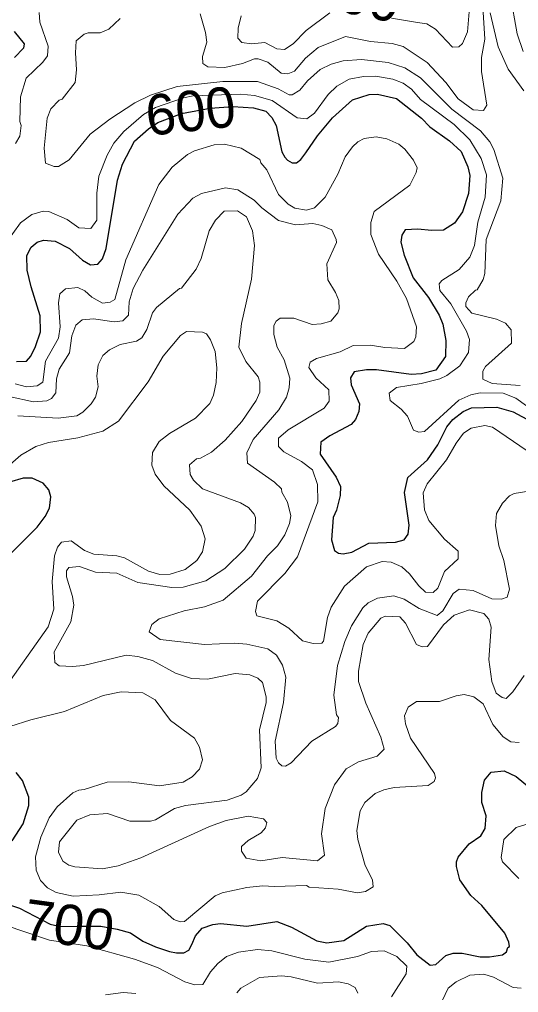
# Model space of a CAD drawing. Extents: x 673.3 to 698.5, y 6984.3 to 7012.3.
# Drawn here: x 678.252 to 679.241, y 7005.208 to 7007.134 of the extents above; entities that cross this region are included whole.
import ezdxf
from ezdxf.enums import TextEntityAlignment as Align

# ---------------------------------------------------------------- set-up
doc = ezdxf.new("R2010")
doc.units = 0
doc.header["$LTSCALE"] = 0.032
doc.layers.add('1', color=7, linetype='Continuous', lineweight=25)
doc.layers.add('2', color=7, linetype='Continuous', lineweight=13)
doc.layers.add('61', color=7, linetype='Continuous')

msp = doc.modelspace()

# ---------------------------------------------------------------- linework, layer by layer
at = {"layer": '1'}
for points in [[(678.2414, 7007.1107), (678.261, 7007.0859), (678.2601, 7007.0777), (678.2423, 7007.059)], [(678.4799, 7006.8934), (678.5076, 7006.918), (678.5257, 7006.9303), (678.5729, 7006.9482), (678.6118, 7006.9555), (678.6295, 7006.9586), (678.6748, 7006.9617), (678.7157, 7006.9596), (678.7398, 7006.9524), (678.752, 7006.9404), (678.7602, 7006.9243), (678.7717, 7006.8722), (678.778, 7006.8613), (678.7832, 7006.856), (678.7922, 7006.8505), (678.8005, 7006.8505), (678.8096, 7006.8568), (678.8196, 7006.87), (678.8426, 7006.9037), (678.8723, 7006.9398), (678.9117, 7006.975), (678.945, 7006.9856), (678.9616, 7006.9864), (678.9987, 7006.9775), (679.0487, 7006.939), (679.065, 7006.922), (679.1041, 7006.8942), (679.1272, 7006.8726), (679.1405, 7006.8428), (679.1445, 7006.8252), (679.1413, 7006.7894), (679.1299, 7006.7536), (679.1142, 7006.7312), (679.0919, 7006.7171), (679.0686, 7006.7163), (679.0414, 7006.7193), (679.0164, 7006.7179), (679.0092, 7006.7074), (679.0078, 7006.693), (679.0139, 7006.6676), (679.0323, 7006.6229), (679.0625, 7006.584), (679.0833, 7006.5486), (679.0907, 7006.5307), (679.0965, 7006.4985), (679.0963, 7006.4668), (679.0769, 7006.4401), (679.0482, 7006.4323), (679.0278, 7006.4311), (678.9593, 7006.4408), (678.9398, 7006.4408), (678.915, 7006.4367), (678.9077, 7006.4246), (678.9093, 7006.411), (678.9254, 7006.3729), (678.9246, 7006.3581), (678.9176, 7006.3421), (678.9094, 7006.3322), (678.8671, 7006.3099), (678.8488, 7006.2976), (678.8475, 7006.2737), (678.8794, 7006.2282), (678.888, 7006.2092), (678.8872, 7006.1916), (678.8799, 7006.1626), (678.8733, 7006.1481), (678.8702, 7006.1037), (678.8763, 7006.0827), (678.8841, 7006.0774), (678.8932, 7006.0761), (678.9105, 7006.0792), (678.9438, 7006.0971), (678.9968, 7006.0996), (679.0142, 7006.1039), (679.0221, 7006.1149), (679.024, 7006.133), (679.0151, 7006.1974), (679.0215, 7006.2272), (679.0603, 7006.2622), (679.0807, 7006.292), (679.0986, 7006.3274), (679.1109, 7006.3421), (679.1312, 7006.3583), (679.1473, 7006.3652), (679.1975, 7006.3667), (679.2303, 7006.3576), (679.2656, 7006.3384)], [(678.2461, 7006.4572), (678.2656, 7006.458), (678.2745, 7006.4673), (678.2839, 7006.4866), (678.2935, 7006.516), (678.2926, 7006.5474), (678.2749, 7006.6051), (678.2674, 7006.6382), (678.2667, 7006.6669), (678.275, 7006.6833), (678.287, 7006.6933), (678.2994, 7006.6972), (678.3223, 7006.6956), (678.3513, 7006.681), (678.3767, 7006.6579), (678.3924, 7006.6484), (678.4068, 7006.6495), (678.4166, 7006.6602), (678.4239, 7006.6809), (678.4464, 7006.8159), (678.4561, 7006.8477), (678.4799, 7006.8934)], [(678.2057, 7006.0485), (678.2867, 7006.1287), (678.3028, 7006.15), (678.3111, 7006.1665), (678.314, 7006.1888), (678.3098, 7006.203), (678.299, 7006.2161), (678.2772, 7006.2258), (678.259, 7006.2258), (678.2324, 7006.2179)], [(678.2371, 7005.5081), (678.2592, 7005.5415), (678.2707, 7005.5776), (678.2706, 7005.5943), (678.2578, 7005.6274), (678.2455, 7005.6435)], [(679.1731, 7005.628), (679.1867, 7005.6437), (679.2126, 7005.6468), (679.236, 7005.6355), (679.2857, 7005.5946)], [(678.224, 7005.384), (678.2522, 7005.3743), (678.3127, 7005.3431), (678.3322, 7005.3382), (678.3701, 7005.3388), (678.4128, 7005.3387), (678.4452, 7005.3329), (678.4719, 7005.3254), (678.4966, 7005.3095), (678.5214, 7005.298), (678.5489, 7005.2886), (678.5628, 7005.2864), (678.5774, 7005.2861), (678.5872, 7005.2916), (678.5933, 7005.3026), (678.6004, 7005.32), (678.6141, 7005.3347), (678.6352, 7005.3424), (678.6502, 7005.3439), (678.7026, 7005.339), (678.7618, 7005.3479), (678.7906, 7005.3372), (678.8412, 7005.3102), (678.861, 7005.3057), (678.8948, 7005.3106), (678.9394, 7005.3389), (678.9724, 7005.3439), (678.9859, 7005.3404), (679.0202, 7005.3061), (679.0392, 7005.2823), (679.0658, 7005.2617), (679.0769, 7005.2633), (679.0965, 7005.281), (679.1112, 7005.2852), (679.1291, 7005.2852), (679.1646, 7005.278), (679.1831, 7005.278), (679.2089, 7005.2821), (679.2168, 7005.2884), (679.2195, 7005.2965), (679.2226, 7005.2986), (679.2218, 7005.3075), (679.2137, 7005.3251), (679.1679, 7005.38), (679.1464, 7005.3998), (679.1247, 7005.4307), (679.1177, 7005.4568), (679.1178, 7005.4666), (679.1214, 7005.4756), (679.143, 7005.5018), (679.1663, 7005.5179), (679.1746, 7005.5321), (679.1763, 7005.5577), (679.1682, 7005.5838), (679.1683, 7005.6034), (679.1731, 7005.628)]]:
    msp.add_lwpolyline(points, dxfattribs=at)
at = {"layer": '2'}
for points in [[(679.2244, 7007.1846), (679.2381, 7007.1057), (679.2498, 7007.0706)], [(679.1697, 7007.1591), (679.1738, 7007.0953), (679.1674, 7007.0588), (679.1673, 7007.0312), (679.178, 7006.9644), (679.1711, 7006.954), (679.1508, 7006.9554), (679.1212, 7006.9773), (679.0969, 7007.0098), (679.0596, 7007.0494), (679.0121, 7007.0807), (678.9903, 7007.0867), (678.9477, 7007.0908), (678.8978, 7007.1004), (678.8437, 7007.079), (678.8185, 7007.0577), (678.7967, 7007.0321), (678.7834, 7007.0264), (678.7706, 7007.0282), (678.7438, 7007.0497), (678.7251, 7007.0565), (678.7177, 7007.0564), (678.6938, 7007.0472), (678.6589, 7007.0389), (678.6252, 7007.0408), (678.6155, 7007.0468), (678.6144, 7007.061), (678.6233, 7007.0894), (678.6208, 7007.1086), (678.6098, 7007.1456)], [(678.2438, 7006.8887), (678.2528, 7006.9032), (678.2553, 7006.9245), (678.2528, 7006.9324), (678.2536, 7006.9811), (678.2651, 7007.0182), (678.298, 7007.0496), (678.3074, 7007.062), (678.3088, 7007.0815), (678.292, 7007.1288), (678.2911, 7007.1483)], [(678.4515, 7007.1364), (678.4292, 7007.115), (678.4115, 7007.108), (678.388, 7007.1078), (678.3803, 7007.1051), (678.3644, 7007.092), (678.3628, 7007.0683), (678.3651, 7007.0346), (678.3619, 7007.0095), (678.3365, 7006.9766), (678.3306, 7006.9747), (678.3141, 7006.9573), (678.3067, 7006.9386), (678.3009, 7006.8797), (678.3032, 7006.85), (678.3209, 7006.8432), (678.329, 7006.8433), (678.3505, 7006.8562), (678.3918, 7006.9072), (678.4306, 7006.9369), (678.4802, 7006.9689), (678.5115, 7006.9847), (678.5643, 7007.0016), (678.6548, 7007.0117), (678.7235, 7007.0117), (678.7642, 7006.997), (678.7864, 7006.9851), (678.7925, 7006.9849), (678.8076, 7006.9942), (678.8223, 7007.0129), (678.8476, 7007.0355), (678.8698, 7007.0458), (678.8933, 7007.0525), (678.9293, 7007.0549), (678.9822, 7007.0492), (679.0153, 7007.0384), (679.0463, 7007.0188), (679.1088, 7006.9566), (679.1655, 7006.9141), (679.184, 7006.8918), (679.192, 7006.8767), (679.2096, 7006.8203), (679.2057, 7006.7751), (679.1763, 7006.6986), (679.174, 7006.6316), (679.1709, 7006.6196), (679.1591, 7006.599), (679.1552, 7006.5986), (679.1418, 7006.5853), (679.1364, 7006.5731), (679.1364, 7006.5658), (679.1481, 7006.5526), (679.1969, 7006.5406), (679.2151, 7006.533), (679.2259, 7006.5197), (679.2265, 7006.4936), (679.175, 7006.4468), (679.1698, 7006.4376), (679.1699, 7006.4222), (679.1888, 7006.4137), (679.2441, 7006.4098)], [(678.691, 7007.1418), (678.6852, 7007.1169), (678.6845, 7007.0975), (678.6925, 7007.0887), (678.7115, 7007.0859), (678.7379, 7007.089), (678.762, 7007.0763), (678.7773, 7007.0746), (678.794, 7007.0863), (678.8202, 7007.1124), (678.867, 7007.1475)], [(678.9892, 7007.1367), (679.0408, 7007.1281), (679.0588, 7007.1257), (679.0762, 7007.1148), (679.1099, 7007.0794), (679.1222, 7007.0801), (679.13, 7007.087), (679.1398, 7007.1096), (679.1429, 7007.1493)], [(679.2513, 7006.9929), (679.2202, 7007.036), (679.2003, 7007.0799), (679.1845, 7007.1477)], [(679.2104, 7006.394), (679.1649, 7006.3952), (679.1464, 7006.3909), (679.1226, 7006.3805), (679.0546, 7006.3187), (679.043, 7006.3171), (679.0326, 7006.3208), (679.0205, 7006.3489), (679.0083, 7006.3629), (678.9866, 7006.3801), (678.9841, 7006.3942), (678.9988, 7006.4058), (679.0479, 7006.4132), (679.0845, 7006.4227), (679.0989, 7006.4296), (679.1244, 7006.4484), (679.1414, 7006.4746), (679.1437, 7006.5009), (679.1375, 7006.5168), (679.1064, 7006.5709), (679.085, 7006.5975), (679.0835, 7006.6105), (679.0886, 7006.6177), (679.123, 7006.6392), (679.1445, 7006.6634), (679.1534, 7006.6869), (679.1601, 7006.7327), (679.1745, 7006.7823), (679.1771, 7006.8268), (679.1668, 7006.8588), (679.1445, 7006.896), (679.113, 7006.926), (679.0465, 7006.9755), (679.0287, 7006.9964), (679.012, 7007.0079), (678.9916, 7007.0159), (678.9583, 7007.0222), (678.9333, 7007.0214), (678.905, 7007.0159), (678.8804, 7007.0025), (678.8634, 7006.9854), (678.8363, 7006.9487), (678.821, 7006.9377), (678.8018, 7006.9393), (678.7526, 7006.9736), (678.7173, 7006.984), (678.6898, 7006.9864), (678.5963, 7006.9828), (678.5769, 7006.979), (678.5213, 7006.9602), (678.4977, 7006.9461), (678.4589, 7006.9124), (678.4389, 7006.8893), (678.4253, 7006.8656), (678.4093, 7006.8243), (678.4051, 7006.7906), (678.405, 7006.7368), (678.3934, 7006.7203), (678.3694, 7006.7218), (678.3461, 7006.7382), (678.3098, 7006.7543), (678.2985, 7006.755), (678.2763, 7006.7481), (678.2542, 7006.7313), (678.2234, 7006.6894)], [(678.2433, 7006.413), (678.2655, 7006.4067), (678.2868, 7006.4086), (678.2984, 7006.416), (678.3034, 7006.4574), (678.3294, 7006.5034), (678.3326, 7006.5256), (678.3294, 7006.5732), (678.3318, 7006.5913), (678.3428, 7006.6006), (678.3673, 7006.6037), (678.3816, 7006.597), (678.3951, 7006.5844), (678.4165, 7006.5728), (678.4318, 7006.5745), (678.4409, 7006.5801), (678.4626, 7006.6584), (678.5281, 7006.8073), (678.5542, 7006.8415), (678.585, 7006.8667), (678.5989, 7006.874), (678.6379, 7006.8863), (678.6583, 7006.8871), (678.6912, 7006.8796), (678.7282, 7006.857), (678.73, 7006.8507), (678.7418, 7006.8368), (678.7651, 7006.7878), (678.7845, 7006.7683), (678.7975, 7006.7607), (678.8203, 7006.757), (678.8364, 7006.7613), (678.8576, 7006.7826), (678.8828, 7006.8279), (678.8974, 7006.8621), (678.9117, 7006.8822), (678.9225, 7006.8922), (678.935, 7006.8984), (678.9587, 7006.9017), (678.9796, 7006.898), (679.0039, 7006.8877), (679.0154, 7006.8777), (679.0325, 7006.8556), (679.0401, 7006.8407), (679.0379, 7006.831), (679.0251, 7006.8062), (678.9548, 7006.7542), (678.9482, 7006.7321), (678.9483, 7006.7082), (678.9635, 7006.6694), (678.9995, 7006.6161), (679.0186, 7006.5819), (679.0386, 7006.5255), (679.0375, 7006.5056), (679.0334, 7006.4967), (679.0149, 7006.483), (678.9759, 7006.4848), (678.9473, 7006.4896)], [(678.2316, 7006.3878), (678.2799, 7006.3774), (678.3062, 7006.3789), (678.3152, 7006.3835), (678.3236, 7006.395), (678.3252, 7006.4226), (678.3307, 7006.4419), (678.3511, 7006.4744), (678.3554, 7006.5079), (678.3638, 7006.5289), (678.3761, 7006.5393), (678.3983, 7006.5418), (678.4395, 7006.5353), (678.4565, 7006.5373), (678.4678, 7006.549), (678.4695, 7006.575), (678.4771, 7006.6015), (678.4962, 7006.6377), (678.5656, 7006.7487), (678.5954, 7006.7802), (678.6125, 7006.79), (678.66, 7006.8007), (678.6844, 7006.7967), (678.717, 7006.7763), (678.7321, 7006.7613), (678.7653, 7006.736), (678.799, 7006.7275), (678.8332, 7006.7306), (678.8512, 7006.7264), (678.8708, 7006.7176), (678.8795, 7006.6989), (678.8798, 7006.6927), (678.8611, 7006.6506), (678.8629, 7006.6187), (678.8782, 7006.5939), (678.8847, 7006.5776), (678.8855, 7006.5615), (678.883, 7006.5537), (678.8689, 7006.5366), (678.8495, 7006.5313), (678.832, 7006.5306), (678.7952, 7006.5426), (678.7681, 7006.5428), (678.7602, 7006.5369), (678.756, 7006.5284), (678.7561, 7006.5106), (678.7623, 7006.4855), (678.7764, 7006.4604), (678.7878, 7006.4242), (678.7862, 7006.405), (678.781, 7006.3865), (678.7657, 7006.3612), (678.7147, 7006.3026)], [(678.6281, 7005.5363), (678.4922, 7005.4741), (678.4477, 7005.4582), (678.4164, 7005.4522), (678.3616, 7005.4563), (678.3499, 7005.4598), (678.3376, 7005.4677), (678.3289, 7005.4853), (678.3314, 7005.5061), (678.3657, 7005.5488), (678.3912, 7005.5596), (678.4261, 7005.5619), (678.4707, 7005.5467), (678.5114, 7005.5466), (678.5213, 7005.5494), (678.5588, 7005.5717), (678.5806, 7005.5781), (678.6631, 7005.5883), (678.6912, 7005.5981), (678.7012, 7005.6049), (678.7234, 7005.6314), (678.7308, 7005.6525), (678.7276, 7005.7277), (678.7404, 7005.7821), (678.7405, 7005.7933), (678.7335, 7005.8213), (678.724, 7005.8298), (678.7081, 7005.8367), (678.6795, 7005.839), (678.6245, 7005.8277), (678.5929, 7005.8293), (678.5609, 7005.8397), (678.5157, 7005.8648), (678.4864, 7005.8731), (678.4633, 7005.8756), (678.3786, 7005.8553), (678.3566, 7005.8529), (678.3306, 7005.8543), (678.3216, 7005.8607), (678.3209, 7005.8824), (678.3534, 7005.9418), (678.3593, 7005.9744), (678.3571, 7005.9915), (678.3452, 7006.0305), (678.3449, 7006.0423), (678.3498, 7006.049), (678.371, 7006.0508), (678.4023, 7006.0402), (678.4447, 7006.0378), (678.4867, 7006.0192), (678.5538, 7006.0093), (678.576, 7006.0102), (678.6213, 7006.0224), (678.6589, 7006.0471), (678.698, 7006.0855), (678.7148, 7006.1109), (678.7187, 7006.1223), (678.7194, 7006.1482), (678.7168, 7006.155), (678.7055, 7006.1678), (678.6898, 7006.177), (678.6143, 7006.2048), (678.5966, 7006.2218), (678.5902, 7006.2335), (678.5888, 7006.2521), (678.6025, 7006.2645), (678.6105, 7006.2654), (678.6325, 7006.2773), (678.6593, 7006.3011), (678.6922, 7006.3383), (678.721, 7006.3796), (678.7283, 7006.3964), (678.7283, 7006.4161), (678.7251, 7006.4267), (678.7002, 7006.457), (678.6862, 7006.4856), (678.6915, 7006.5326), (678.7113, 7006.6203), (678.7177, 7006.6868), (678.7138, 7006.7158), (678.7014, 7006.7436), (678.6837, 7006.7552), (678.6573, 7006.7545), (678.64, 7006.7369), (678.6279, 7006.7155), (678.6118, 7006.6609), (678.6017, 7006.6401), (678.573, 7006.6023), (678.5687, 7006.6018), (678.5236, 7006.5641), (678.5153, 7006.5532), (678.5041, 7006.5201), (678.4941, 7006.504), (678.4838, 7006.4971), (678.4516, 7006.4905), (678.4304, 7006.4799), (678.4168, 7006.4688), (678.4076, 7006.4506), (678.4051, 7006.4282), (678.4075, 7006.4066)], [(678.2182, 7005.8034), (678.3084, 7005.9316), (678.3197, 7005.9669), (678.3164, 7006.0216), (678.3211, 7006.0724), (678.3273, 7006.0897), (678.3354, 7006.0996), (678.354, 7006.1021), (678.3807, 7006.0827), (678.3991, 7006.0752), (678.445, 7006.0719), (678.4598, 7006.0683), (678.5072, 7006.0416), (678.5303, 7006.0353), (678.5504, 7006.0357), (678.5805, 7006.0452), (678.6035, 7006.0627), (678.6148, 7006.0803), (678.62, 7006.1056), (678.6122, 7006.1307), (678.5897, 7006.1626), (678.5376, 7006.2106), (678.5207, 7006.2342), (678.5142, 7006.252), (678.5157, 7006.2768), (678.5286, 7006.2987), (678.5492, 7006.3146), (678.6009, 7006.3451), (678.6288, 7006.3738), (678.6363, 7006.3903), (678.6413, 7006.4152), (678.6428, 7006.4447), (678.6396, 7006.4767), (678.6302, 7006.5002), (678.6224, 7006.5115), (678.6146, 7006.5148), (678.5825, 7006.5166), (678.5708, 7006.5088), (678.5368, 7006.4678), (678.5067, 7006.4166), (678.4478, 7006.3388), (678.4171, 7006.3193), (678.3673, 7006.3062), (678.3092, 7006.2969), (678.2843, 7006.2888), (678.2547, 7006.2718), (678.186, 7006.2122)], [(678.9473, 7006.4896), (678.9131, 7006.4889), (678.8875, 7006.4759), (678.8403, 7006.4632), (678.8281, 7006.4557), (678.8254, 7006.445), (678.839, 7006.4249), (678.8651, 7006.4006), (678.8652, 7006.3784), (678.8553, 7006.3645), (678.7844, 7006.3215), (678.7649, 7006.3052), (678.7651, 7006.2888), (678.7756, 7006.2784), (678.8108, 7006.2592), (678.8326, 7006.2428), (678.8422, 7006.2135), (678.8433, 7006.1793), (678.803, 7006.0705), (678.7775, 7006.0372), (678.7237, 7005.9822), (678.7196, 7005.9619), (678.7223, 7005.9532), (678.7616, 7005.9436), (678.7857, 7005.9291), (678.8124, 7005.9042), (678.8339, 7005.8985), (678.851, 7005.8993), (678.8546, 7005.9034), (678.8623, 7005.95), (678.8694, 7005.9704), (678.896, 7006.0123), (678.9392, 7006.0502), (678.9704, 7006.0612), (678.9883, 7006.0596), (679.0092, 7006.0507), (679.0248, 7006.0369), (679.043, 7006.0131), (679.0563, 7006.0006), (679.0714, 7005.9995), (679.081, 7006.0084), (679.0943, 7006.0411), (679.1214, 7006.0661), (679.121, 7006.0812), (679.0943, 7006.1051), (679.0633, 7006.1422), (679.0547, 7006.1634), (679.0517, 7006.197), (679.0595, 7006.215), (679.0983, 7006.262), (679.1173, 7006.2953), (679.1319, 7006.3149), (679.1467, 7006.3253), (679.1737, 7006.33), (679.1893, 7006.3268), (679.258, 7006.2802)], [(678.4075, 7006.4066), (678.4022, 7006.3865), (678.3942, 7006.3734), (678.3776, 7006.3566), (678.3656, 7006.3496), (678.3288, 7006.3448), (678.2487, 7006.3497)], [(679.2823, 7006.3508), (679.2357, 7006.3846), (679.2104, 7006.394)], [(678.7147, 7006.3026), (678.7023, 7006.276), (678.704, 7006.256), (678.7572, 7006.2183), (678.7713, 7006.2049), (678.7719, 7006.1982), (678.7829, 7006.1786), (678.7893, 7006.1513), (678.787, 7006.1365), (678.7775, 7006.114), (678.7629, 7006.0923), (678.7435, 7006.0725), (678.7118, 7006.0318), (678.6557, 7005.9843), (678.6183, 7005.9711), (678.5779, 7005.963), (678.5285, 7005.9475), (678.5143, 7005.9361), (678.5086, 7005.9219), (678.5307, 7005.9068), (678.6182, 7005.8969), (678.6779, 7005.8993), (678.7026, 7005.8976), (678.7437, 7005.8882), (678.7613, 7005.8753), (678.7733, 7005.8558), (678.7795, 7005.832), (678.7749, 7005.7815), (678.7586, 7005.7052), (678.7607, 7005.6714), (678.7652, 7005.6622), (678.7717, 7005.6564), (678.7787, 7005.6559), (678.7903, 7005.6624), (678.8312, 7005.705), (678.878, 7005.7346), (678.8829, 7005.7402), (678.8839, 7005.7524), (678.8799, 7005.7576), (678.875, 7005.7964), (678.882, 7005.8551), (678.8964, 7005.9023), (678.9095, 7005.9334), (678.9324, 7005.969), (678.9426, 7005.979), (678.9616, 7005.9881), (678.9938, 7005.9929), (679.0144, 7005.9867), (679.0441, 7005.9677), (679.0794, 7005.9538), (679.0909, 7005.9633), (679.111, 7005.9976), (679.123, 7006.0065), (679.151, 7006.0035), (679.1881, 7005.9872), (679.2072, 7005.9865), (679.2182, 7005.9903), (679.2226, 7006.0059), (679.2114, 7006.0627), (679.2016, 7006.092), (679.1951, 7006.1324), (679.1968, 7006.156), (679.2087, 7006.1768), (679.223, 7006.1912), (679.2321, 7006.1959), (679.2778, 7006.2031)], [(679.2521, 7005.835), (679.2294, 7005.8026), (679.2164, 7005.7895), (679.2082, 7005.7918), (679.1967, 7005.8001), (679.1881, 7005.8237), (679.182, 7005.8668), (679.1868, 7005.9313), (679.1819, 7005.9465), (679.1721, 7005.9579), (679.1437, 7005.9652), (679.1135, 7005.955), (679.0924, 7005.9358), (679.0602, 7005.8926), (679.0496, 7005.892), (679.0389, 7005.8968), (679.017, 7005.9386), (679.0055, 7005.9512), (678.9765, 7005.953), (678.9677, 7005.9487), (678.943, 7005.919), (678.9332, 7005.8966), (678.9239, 7005.8438), (678.9239, 7005.8232), (678.938, 7005.7802), (678.9682, 7005.7134), (678.9743, 7005.6894), (678.9606, 7005.6756), (678.9236, 7005.6646), (678.8989, 7005.6504), (678.8761, 7005.619), (678.8576, 7005.5716), (678.8506, 7005.5218), (678.8562, 7005.4794), (678.8422, 7005.4685), (678.7725, 7005.475), (678.7304, 7005.4685), (678.7008, 7005.4734), (678.6921, 7005.4874), (678.6921, 7005.4964), (678.7048, 7005.5083), (678.7308, 7005.5239), (678.7396, 7005.5336), (678.742, 7005.5443), (678.7352, 7005.5512), (678.7047, 7005.5565), (678.6616, 7005.5482), (678.6281, 7005.5363)], [(678.9367, 7005.459), (678.9517, 7005.4304), (678.9527, 7005.4169), (678.9374, 7005.4075), (678.9216, 7005.405), (678.8835, 7005.4122), (678.826, 7005.4164), (678.8204, 7005.4197), (678.7571, 7005.4172), (678.7337, 7005.4188), (678.7023, 7005.4155), (678.6538, 7005.405), (678.6397, 7005.3989), (678.5786, 7005.3481), (678.5703, 7005.3472), (678.5577, 7005.3519), (678.5288, 7005.3778), (678.4882, 7005.4001), (678.4525, 7005.4065), (678.4097, 7005.4009), (678.358, 7005.3985), (678.3244, 7005.4057), (678.3077, 7005.4151), (678.2937, 7005.4296), (678.2851, 7005.45), (678.2838, 7005.476), (678.2941, 7005.5151), (678.3109, 7005.5536), (678.3266, 7005.5749), (678.3579, 7005.6028), (678.3695, 7005.6085), (678.38, 7005.6093), (678.4254, 7005.624), (678.4684, 7005.6248), (678.529, 7005.6167), (678.5763, 7005.6239), (678.5938, 7005.6345), (678.6086, 7005.6501), (678.6143, 7005.6682), (678.6085, 7005.6935), (678.5989, 7005.7111), (678.5508, 7005.7461), (678.521, 7005.7871), (678.4961, 7005.8012), (678.4534, 7005.8032), (678.4176, 7005.7959), (678.3414, 7005.7642), (678.2743, 7005.7478), (678.2328, 7005.7344)], [(679.2419, 7005.7023), (679.2254, 7005.7042), (679.21, 7005.7141), (679.1897, 7005.7383), (679.1708, 7005.7793), (679.1521, 7005.7932), (679.1333, 7005.7974), (679.1175, 7005.795), (679.0841, 7005.7837), (679.0385, 7005.7835), (679.0222, 7005.7725), (679.0151, 7005.7553), (679.017, 7005.7395), (679.027, 7005.7111), (679.0742, 7005.6414), (679.0759, 7005.6329), (679.0734, 7005.6257), (679.0619, 7005.6173), (678.9942, 7005.6135), (678.9737, 7005.6091), (678.9566, 7005.6019), (678.9359, 7005.5839), (678.9268, 7005.5672), (678.9206, 7005.5281), (678.9221, 7005.5103), (678.9367, 7005.459)], [(679.2411, 7005.433), (679.2091, 7005.4661), (679.2065, 7005.4751), (679.2114, 7005.5108), (679.2358, 7005.5344), (679.2552, 7005.5402)], [(678.1086, 7005.1815), (678.1119, 7005.2603), (678.1173, 7005.2789), (678.129, 7005.3023), (678.1643, 7005.3293), (678.1827, 7005.3357), (678.2215, 7005.3414), (678.3113, 7005.311), (678.3853, 7005.2998), (678.4799, 7005.2736), (678.5251, 7005.2574), (678.5796, 7005.2285), (678.5994, 7005.2226), (678.6149, 7005.2234), (678.6304, 7005.2484), (678.6448, 7005.2651), (678.6622, 7005.279), (678.6857, 7005.2875), (678.7235, 7005.2925), (678.7521, 7005.2902), (678.8174, 7005.2736), (678.8648, 7005.2674), (678.9219, 7005.2787)], [(678.9219, 7005.2787), (678.9493, 7005.2887), (678.9743, 7005.2901), (678.9993, 7005.2791), (679.0191, 7005.2596), (679.0184, 7005.2444), (678.9892, 7005.1987)], [(678.9222, 7005.2062), (678.9173, 7005.2176), (678.903, 7005.2248), (678.8838, 7005.2289), (678.8421, 7005.2258), (678.7903, 7005.2388), (678.7712, 7005.2405), (678.7274, 7005.237), (678.6906, 7005.2164), (678.6828, 7005.207)], [(679.077, 7005.1649), (679.1014, 7005.216), (679.1171, 7005.2287), (679.1444, 7005.2419), (679.1721, 7005.2436), (679.1912, 7005.2378), (679.23, 7005.2177), (679.246, 7005.2161)], [(678.4824, 7005.2054), (678.4573, 7005.2078), (678.4225, 7005.203)]]:
    msp.add_lwpolyline(points, dxfattribs=at)

# ---------------------------------------------------------------- texts
at = {"layer": '61'}
for s, rotation, p in [('500', 348.198, (678.9097, 7007.1451)), ('600', 6.34, (678.5952, 7006.9134)), ('700', 352.235, (678.3447, 7005.3018))]:
    msp.add_text(s, height=0.08, rotation=rotation, dxfattribs=at).set_placement(p, align=Align.CENTER)

doc.saveas('drawing.dxf')
